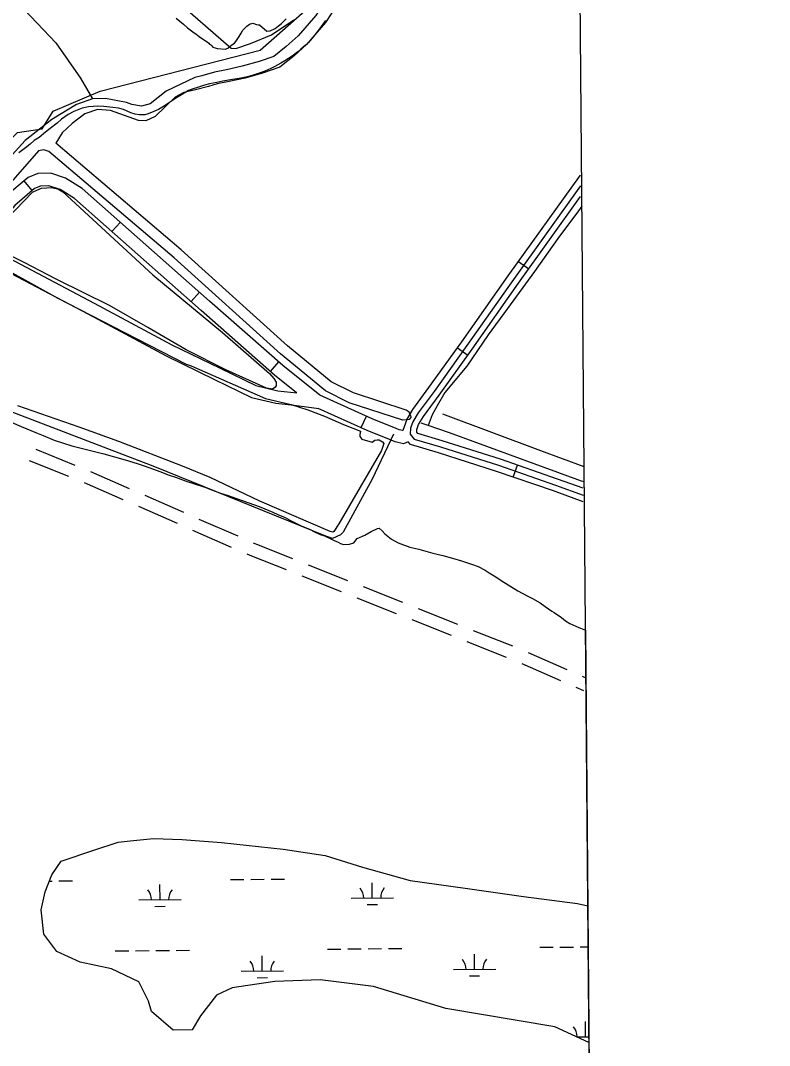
# Model space of a CAD drawing. Extents: x 3567028 to 3605064, y 510945 to 536587.
# Drawn here: x 3572673 to 3574444, y 518099 to 520524 of the extents above; entities that cross this region are included whole.
import ezdxf

# ---------------------------------------------------------------- set-up
doc = ezdxf.new("R2010")
doc.units = 0
for name, color, linetype in [('V-ANNO-SYMB', 7, 'Continuous'), ('V-DTCH-CNTR', 7, 'Continuous'), ('V-ROAD-CNTR', 7, 'Continuous'), ('V-SITE-VEGE', 7, 'Continuous'), ('V-TOPO-SHOR', 7, 'Continuous'), ('V-WETL-SWMP', 7, 'Continuous')]:
    doc.layers.add(name, color=color, linetype=linetype)

msp = doc.modelspace()

# ---------------------------------------------------------------- linework, layer by layer
at = {"layer": 'V-ANNO-SYMB'}
msp.add_lwpolyline([(3573993.8, 520864.2), (3584222.2, 520950.5), (3584258.3, 516664.3), (3574030, 516578.1)], close=True, dxfattribs=at)
at = {"layer": 'V-DTCH-CNTR'}
for points in [[(3572716.9, 520854.4), (3573170.9, 520458.5), (3573181.8, 520458.2), (3573216.3, 520469.7), (3573266.6, 520490.1), (3573318.8, 520526)], [(3573555.2, 519545.1), (3573504.2, 519439.2), (3573435.6, 519313.7), (3573429.2, 519307.6), (3573410.3, 519298.8), (3573394.9, 519303.9), (3572990.7, 519468.5), (3572663, 519593.8), (3572432.2, 519677.6), (3572375.4, 519702.4), (3572366.3, 519713.6), (3572366.7, 519727.5), (3572403.2, 519831.6)], [(3574005.6, 519468.2), (3573903.5, 519505.7), (3573671.2, 519592.7)]]:
    msp.add_lwpolyline(points, dxfattribs=at)
at = {"layer": 'V-ROAD-CNTR'}
for p, q in [((3572700.6, 520121.9), (3572681.1, 520144.7)), ((3573996.2, 520157.1), (3573997, 520156.5)), ((3572889, 520024.6), (3572908.9, 520047.1)), ((3573850.6, 519953.9), (3573875, 519936.4)), ((3573076.3, 519859), (3573096.1, 519881.4)), ((3573706.2, 519749.8), (3573730.6, 519732.3)), ((3573264, 519693.7), (3573283.8, 519716.3)), ((3573478.5, 519560.9), (3573490.7, 519588.3)), ((3572708.6, 519509.6), (3572801.4, 519472.4)), ((3572693.5, 519483.4), (3572786.3, 519446.1)), ((3573838.1, 519443.8), (3573848, 519472.1)), ((3572838.4, 519457.3), (3572930, 519417.1)), ((3572823.4, 519431.1), (3572914.9, 519390.9)), ((3572966.6, 519401), (3573058.2, 519360.8)), ((3572951.6, 519374.8), (3573043.1, 519334.6)), ((3573094.8, 519344.7), (3573186.4, 519304.5)), ((3573079.8, 519318.5), (3573171.3, 519278.3)), ((3573353, 519236.4), (3573445.9, 519199.5)), ((3573337.9, 519210.1), (3573430.8, 519173.2)), ((3573483.1, 519184.7), (3573576, 519147.7)), ((3573468, 519158.4), (3573560.9, 519121.5)), ((3573613.2, 519133), (3573706.1, 519096)), ((3573598.1, 519106.7), (3573691, 519069.7)), ((3573743.2, 519081.2), (3573836.2, 519044.3)), ((3573728.1, 519055), (3573821.1, 519018)), ((3573873.1, 519028.9), (3573964.7, 518988.7)), ((3573858, 519002.7), (3573949.6, 518962.6)), ((3574001.3, 518972.7), (3574009.8, 518968.9)), ((3573986.2, 518946.5), (3574004, 518938.7))]:
    msp.add_line(p, q, dxfattribs=at)
for points in [[(3573577.8, 519554.7), (3573576.1, 519554), (3573568.1, 519556), (3573560.9, 519559), (3573504.8, 519582.1), (3573380.8, 519637.4), (3573292.9, 519708.3), (3573120, 519860.3), (3572818.5, 520127.1), (3572779.3, 520151.4), (3572744.2, 520163), (3572714.1, 520161.9), (3572690.5, 520152.8), (3572638.4, 520108.2)], [(3573577.8, 519554.7), (3573586.9, 519580.8), (3573600.4, 519604), (3573638.7, 519655.5), (3573716.3, 519763.9), (3573826.3, 519920.1), (3573997, 520158.3)], [(3573325.6, 519643.4), (3573273.5, 519685.3), (3573100.2, 519837.8), (3572800.6, 520102.9), (3572766.5, 520124), (3572739.9, 520132.8), (3572720.2, 520132.1), (3572706.1, 520126.6), (3572659.6, 520086.8), (3572580.5, 519995.6)], [(3573997.2, 520132.8), (3573838.6, 519911.4), (3573728.5, 519755.2), (3573650.8, 519646.7), (3573612.9, 519595.8), (3573600.6, 519574.5), (3573595.4, 519559.6), (3573594.4, 519545.7), (3573603.9, 519533.8), (3573665.8, 519515.4), (3573803.3, 519471.7), (3573937.9, 519425.1), (3574003.4, 519401.4)], [(3574003.2, 519417.4), (3573942.9, 519439.2), (3573808, 519486), (3573670.2, 519529.7), (3573612.7, 519546.8), (3573609.8, 519550.5), (3573610.2, 519556.6), (3573614.3, 519568.2), (3573625.5, 519587.5), (3573662.9, 519637.8), (3573740.7, 519746.5), (3573850.8, 519902.7), (3573997.4, 520107.4)], [(3572580, 519995.9), (3572632.5, 519968.9), (3572847.3, 519855.6), (3573030.7, 519757.2), (3573144.6, 519701.4), (3573229.2, 519660.8), (3573281.4, 519648.2), (3573326.2, 519643.5)], [(3572560.8, 519972), (3572618.7, 519942.3), (3572833.2, 519829.2), (3573017, 519730.5), (3573131.5, 519674.4), (3573219.1, 519632.4), (3573276.3, 519618.6), (3573320, 519614), (3573378.4, 519605.9)], [(3573589.9, 519527.2), (3573578.4, 519522.5), (3573558.7, 519527.4), (3573549.5, 519531.2), (3573492.9, 519554.5), (3573376.5, 519606.5)], [(3574003.5, 519385.4), (3573932.9, 519411), (3573798.6, 519457.5), (3573661.4, 519501), (3573595.2, 519520.7), (3573589.9, 519527.2)], [(3573223, 519288.4), (3573231, 519284.9), (3573315.8, 519251.2)], [(3573207.9, 519262.3), (3573219.4, 519257.2), (3573300.7, 519224.9)]]:
    msp.add_lwpolyline(points, dxfattribs=at)
at = {"layer": 'V-SITE-VEGE'}
for p, q in [((3573041.2, 520529.6), (3573058.5, 520515.5)), ((3573058.5, 520515.5), (3573068, 520507.2)), ((3573068, 520507.2), (3573074.2, 520502.5)), ((3573198.8, 520501.4), (3573208.2, 520510.9)), ((3573208.2, 520510.9), (3573214, 520515.3)), ((3573214, 520515.3), (3573222.1, 520517.9)), ((3573222.1, 520517.9), (3573230.6, 520514.9)), ((3573230.6, 520514.9), (3573235.7, 520514.2)), ((3573235.7, 520514.2), (3573238, 520514.1)), ((3573238, 520514.1), (3573255.3, 520498.8)), ((3573274.9, 520505.1), (3573282.5, 520511.2)), ((3573282.5, 520511.2), (3573289.6, 520517.3)), ((3573289.6, 520517.3), (3573300.7, 520528.4)), ((3573394.4, 520524.2), (3573377.8, 520501.2)), ((3573074.2, 520502.5), (3573083.7, 520494.8)), ((3573083.7, 520494.8), (3573087.1, 520492.4)), ((3573087.1, 520492.4), (3573094.9, 520486.5)), ((3573094.9, 520486.5), (3573110.1, 520476.3)), ((3573182.1, 520474.4), (3573189.8, 520486.2)), ((3573189.8, 520486.2), (3573194.6, 520494.1)), ((3573194.6, 520494.1), (3573198.8, 520501.4)), ((3573255.3, 520498.8), (3573263.4, 520499.7)), ((3573263.4, 520499.7), (3573274.9, 520505.1)), ((3573362.4, 520482.2), (3573353.5, 520472.1)), ((3573377.8, 520501.2), (3573362.4, 520482.2)), ((3573110.1, 520476.3), (3573114, 520473.9)), ((3573114, 520473.9), (3573117.9, 520470.4)), ((3573117.9, 520470.4), (3573119.6, 520468.6)), ((3573119.6, 520468.6), (3573123, 520466.3)), ((3573123, 520466.3), (3573125.2, 520463.9)), ((3573125.2, 520463.9), (3573127.4, 520461)), ((3573127.4, 520461), (3573133.1, 520459.7)), ((3573133.1, 520459.7), (3573138.7, 520457.8)), ((3573138.7, 520457.8), (3573156.4, 520456.2)), ((3573156.4, 520456.2), (3573162.8, 520458.9)), ((3573162.8, 520458.9), (3573168.6, 520463.3)), ((3573168.6, 520463.3), (3573172.7, 520466.7)), ((3573172.7, 520466.7), (3573178.5, 520470.5)), ((3573178.5, 520470.5), (3573182.1, 520474.4)), ((3573346.5, 520466), (3573336, 520456.6)), ((3573353.5, 520472.1), (3573346.5, 520466)), ((3573315.5, 520440), (3573298.1, 520429)), ((3573328.4, 520449.9), (3573315.5, 520440)), ((3573336, 520456.6), (3573328.4, 520449.9)), ((3573264.4, 520410.5), (3573250.5, 520404)), ((3573274.3, 520415.3), (3573264.4, 520410.5)), ((3573288.2, 520423.6), (3573274.3, 520415.3)), ((3573298.1, 520429), (3573288.2, 520423.6)), ((3573174, 520384.9), (3573151, 520380.3)), ((3573189.5, 520387.3), (3573174, 520384.9)), ((3573209.6, 520391.3), (3573189.5, 520387.3)), ((3573222.8, 520395), (3573209.6, 520391.3)), ((3573239.6, 520400.3), (3573222.8, 520395)), ((3573250.5, 520404), (3573239.6, 520400.3)), ((3573081.3, 520362.2), (3573070.3, 520358.5)), ((3573091.7, 520365.9), (3573081.3, 520362.2)), ((3573107.8, 520371.2), (3573091.7, 520365.9)), ((3573119.4, 520374.3), (3573107.8, 520371.2)), ((3573137.2, 520377.8), (3573119.4, 520374.3)), ((3573151, 520380.3), (3573137.2, 520377.8)), ((3573041.9, 520341.5), (3573025.5, 520329.9)), ((3573053.5, 520348.6), (3573041.9, 520341.5)), ((3573070.3, 520358.5), (3573053.5, 520348.6)), ((3572818.8, 520317.1), (3572798.6, 520309.1)), ((3572833.2, 520320.2), (3572818.8, 520317.1)), ((3572855.5, 520321.3), (3572833.2, 520320.2)), ((3572869.8, 520320.9), (3572855.5, 520321.3)), ((3572890.9, 520318.7), (3572869.8, 520320.9)), ((3572904.5, 520316.6), (3572890.9, 520318.7)), ((3572916.5, 520313.4), (3572904.5, 520316.6)), ((3572934, 520306.1), (3572916.5, 520313.4)), ((3572998.8, 520313.5), (3572988.4, 520308.6)), ((3573014.5, 520322.8), (3572998.8, 520313.5)), ((3573025.5, 520329.9), (3573014.5, 520322.8)), ((3572769.5, 520290.4), (3572759.5, 520281.6)), ((3572785.8, 520302), (3572769.5, 520290.4)), ((3572798.6, 520309.1), (3572785.8, 520302)), ((3572943.6, 520302.9), (3572934, 520306.1)), ((3572953.9, 520301), (3572943.6, 520302.9)), ((3572966.5, 520301.2), (3572953.9, 520301)), ((3572974.5, 520303.3), (3572966.5, 520301.2)), ((3572988.4, 520308.6), (3572974.5, 520303.3)), ((3572743.2, 520268.3), (3572732.1, 520260)), ((3572759.5, 520281.6), (3572743.2, 520268.3)), ((3572705.2, 520240.1), (3572695.3, 520231.8)), ((3572716.9, 520247.2), (3572705.2, 520240.1)), ((3572732.1, 520260), (3572716.9, 520247.2)), ((3572684.2, 520223), (3572669, 520211.4)), ((3572695.3, 520231.8), (3572684.2, 520223)), ((3572650.9, 519573.7), (3572674, 519563.9)), ((3572674, 519563.9), (3572710.8, 519548.7)), ((3572710.8, 519548.7), (3572726.1, 519542)), ((3572726.1, 519542), (3572752.7, 519531.5)), ((3572752.7, 519531.5), (3572774.2, 519524.1)), ((3572774.2, 519524.1), (3572794, 519517.9)), ((3572794, 519517.9), (3572825.3, 519510.2)), ((3572825.3, 519510.2), (3572848, 519504.4)), ((3572848, 519504.4), (3572869.6, 519499.3)), ((3572869.6, 519499.3), (3572920.1, 519484.8)), ((3572920.1, 519484.8), (3572948.4, 519476)), ((3572948.4, 519476), (3572964.9, 519470.4)), ((3572964.9, 519470.4), (3572987.5, 519463)), ((3572987.5, 519463), (3573002.3, 519457.4)), ((3573002.3, 519457.4), (3573024.3, 519448.8)), ((3573024.3, 519448.8), (3573039.6, 519443.8)), ((3573039.6, 519443.8), (3573064.6, 519434.6)), ((3573064.6, 519434.6), (3573081.6, 519429)), ((3573081.6, 519429), (3573108.8, 519419.7)), ((3573108.8, 519419.7), (3573126.9, 519412.9)), ((3573126.9, 519412.9), (3573146.1, 519406.1)), ((3573146.1, 519406.1), (3573163.7, 519400.5)), ((3573163.7, 519400.5), (3573172.8, 519396.8)), ((3573172.8, 519396.8), (3573236.8, 519374.5)), ((3573236.8, 519374.5), (3573250.4, 519369)), ((3573250.4, 519369), (3573269.6, 519360.5)), ((3573269.6, 519360.5), (3573281.4, 519355.6)), ((3573281.4, 519355.6), (3573298.4, 519348.3)), ((3573298.4, 519348.3), (3573309.7, 519342.3)), ((3573309.7, 519342.3), (3573337.9, 519327.8)), ((3573337.9, 519327.8), (3573356.6, 519320.5)), ((3573356.6, 519320.5), (3573368.4, 519314.4)), ((3573502.2, 519315.4), (3573517.3, 519322.5)), ((3573517.3, 519322.5), (3573520.7, 519322.9)), ((3573520.7, 519322.9), (3573528, 519316.4)), ((3573368.4, 519314.4), (3573381.4, 519308.3)), ((3573381.4, 519308.3), (3573391.6, 519304.6)), ((3573391.6, 519304.6), (3573406.8, 519298)), ((3573406.8, 519298), (3573414.7, 519293.7)), ((3573414.7, 519293.7), (3573423.8, 519290.1)), ((3573460.9, 519288.5), (3573469.2, 519298.6)), ((3573469.2, 519298.6), (3573487.1, 519306.1)), ((3573487.1, 519306.1), (3573502.2, 519315.4)), ((3573528, 519316.4), (3573534.1, 519310)), ((3573534.1, 519310), (3573549.8, 519297)), ((3573549.8, 519297), (3573566.1, 519288.6)), ((3573423.8, 519290.1), (3573429.4, 519286.5)), ((3573429.4, 519286.5), (3573434, 519285.2)), ((3573434, 519285.2), (3573437.4, 519284)), ((3573437.4, 519284), (3573451.1, 519284.8)), ((3573451.1, 519284.8), (3573460.9, 519288.5)), ((3573566.1, 519288.6), (3573593.3, 519278.1)), ((3573593.3, 519278.1), (3573614.9, 519273)), ((3573614.9, 519273), (3573647.8, 519264.1)), ((3573647.8, 519264.1), (3573671.7, 519258.3)), ((3573671.7, 519258.3), (3573694.4, 519252)), ((3573694.4, 519252), (3573715.4, 519245.7)), ((3573715.4, 519245.7), (3573741.4, 519237)), ((3573741.4, 519237), (3573755, 519232.1)), ((3573755, 519232.1), (3573772, 519223.6)), ((3573772, 519223.6), (3573781.5, 519217.6)), ((3573781.5, 519217.6), (3573796.7, 519207.5)), ((3573796.7, 519207.5), (3573809.6, 519199.1)), ((3573809.6, 519199.1), (3573849, 519174.7)), ((3573849, 519174.7), (3573871, 519163.2)), ((3573871, 519163.2), (3573883.4, 519156.6)), ((3573883.4, 519156.6), (3573902, 519146.4)), ((3573902, 519146.4), (3573913.8, 519138)), ((3573913.8, 519138), (3573929.5, 519126.8)), ((3573929.5, 519126.8), (3573934.5, 519123.8)), ((3573934.5, 519123.8), (3573951.9, 519111.3)), ((3573951.9, 519111.3), (3573962, 519103.6)), ((3573962, 519103.6), (3573971.6, 519097.6)), ((3573971.6, 519097.6), (3573993.1, 519087.9)), ((3573993.1, 519087.9), (3574008.9, 519081.7)), ((3574008.9, 519081.7), (3574027.4, 516887.1))]:
    msp.add_line(p, q, dxfattribs=at)
at = {"layer": 'V-TOPO-SHOR'}
for points in [[(3571197.8, 519987.6), (3571706.4, 519953.3), (3571922, 519889.1), (3572262.6, 519916.1), (3572354.1, 519958.5), (3572665.8, 520259.3), (3572723.8, 520268.1), (3572750, 520309.9), (3572860.8, 520357.2), (3573239.5, 520453.9), (3573378.6, 520577.1), (3573531.3, 520823.2), (3573900.2, 521228.5)], [(3572453, 521099.5), (3572413.9, 521032.2), (3572403.8, 520999.8), (3572402.6, 520957.9), (3572409.3, 520917.3), (3572422.1, 520871.9), (3572448.8, 520826.1), (3572519.7, 520743.4), (3572564.8, 520687.8), (3572615.9, 520622.8), (3572667.2, 520565.5), (3572756.4, 520471.4), (3572814.7, 520387.5), (3572842.9, 520338.6)], [(3573484.5, 520762), (3573408.9, 520595.6), (3573371.1, 520536.2), (3573329.1, 520487.6), (3573301.4, 520462.8), (3573271.8, 520439), (3573236.9, 520426.9), (3573197, 520415.8), (3573160.1, 520407.6), (3573131.5, 520402.1), (3573101.3, 520393.4), (3573084.9, 520389), (3573017.5, 520357.2)], [(3573510.5, 520750.2), (3573434.1, 520582), (3573394.1, 520519.1), (3573349.5, 520467.5), (3573319.9, 520441), (3573285.9, 520413.6), (3573245.4, 520399.7), (3573204, 520388.1), (3573165.9, 520379.6), (3573138.2, 520374.3), (3573117.7, 520368.4)], [(3573117.7, 520368.4), (3573086.4, 520360.4), (3573059.3, 520353.5), (3573038.8, 520342.7)], [(3573017.5, 520357.2), (3572979.4, 520327.2), (3572959, 520321.5), (3572935.8, 520325.2), (3572923.5, 520330.2), (3572874, 520339.3), (3572842.9, 520338.6), (3572805.3, 520325.6), (3572746.9, 520289.9), (3572683.4, 520240.3)], [(3573038.8, 520342.7), (3572991, 520297.3), (3572969, 520287), (3572951.9, 520287.5), (3572885.7, 520311), (3572854.7, 520313.4), (3572824.9, 520303.3), (3572794.8, 520280.8), (3572770.9, 520258.1), (3572756.2, 520233.7)], [(3572683.4, 520240.3), (3572468.8, 520003.5), (3572394.7, 519924.4), (3572355.7, 519892.8), (3572337.1, 519882.5), (3572311.6, 519875.6), (3572297.6, 519872.2), (3572242.9, 519865.7), (3572099.2, 519890.1), (3571745.4, 519973.8)], [(3572715.4, 520216.1), (3572502.2, 519973.2), (3572425.5, 519891.3), (3572381, 519855.2), (3572354.2, 519840.4), (3572322.9, 519831.9), (3572305.7, 519827.7), (3572241.8, 519820.1), (3572090.2, 519845.9), (3571735, 519930)], [(3572739.9, 520214.5), (3572727.6, 520217.9), (3572715.4, 520216.1)], [(3573576.9, 519578.5), (3573450.3, 519619.8), (3573393.9, 519648.1), (3573287.9, 519735.4), (3573035.9, 519962.9), (3572739.9, 520214.5)], [(3573584.7, 519602.5), (3573459.9, 519643.1), (3573407.8, 519669.3), (3573304.4, 519754.5), (3573052.5, 519981.8), (3572756.2, 520233.7)], [(3572641.3, 520055.7), (3572701.3, 520117.8), (3572711.5, 520123), (3572722.5, 520127.4), (3572735, 520128.6), (3572745.1, 520129.1), (3572761.3, 520126.3), (3572772.8, 520119), (3572985.9, 519922.2), (3573150.8, 519785.7), (3573261.7, 519688.8), (3573272.2, 519676.8), (3573277.4, 519668.1), (3573277.2, 519659.6), (3573274, 519655.8), (3573268.5, 519652.1), (3573254.5, 519654), (3573158.6, 519697.7), (3573064.3, 519745.3), (3572974, 519798.2), (3572882.9, 519849.6), (3572760.2, 519910.4), (3572757.2, 519912)], [(3574000.4, 520085.1), (3573992.4, 520073.5), (3573943.9, 520008.8), (3573888.4, 519930.7), (3573824.1, 519843.1), (3573779.1, 519780.3), (3573728.4, 519706), (3573676.1, 519643.8), (3573658.5, 519612.7), (3573646.2, 519591.1), (3573637, 519565.7)], [(3572757.2, 519912), (3572681.3, 519951.3), (3572627.6, 519978.4)], [(3572588.3, 519962.3), (3572761.4, 519867.6), (3572918.5, 519785.7), (3573064.9, 519711.1), (3573076.5, 519706.9)], [(3573076.5, 519706.9), (3573252.3, 519630), (3573312.6, 519615.9), (3573352.6, 519603.2), (3573391.8, 519588.2), (3573436.4, 519568.3), (3573477.1, 519552.5), (3573475.4, 519544.8), (3573475.2, 519540.1), (3573479.7, 519533.8), (3573504.4, 519526.9), (3573510.7, 519531.4), (3573516.2, 519532), (3573520.9, 519531.9), (3573528.5, 519527), (3573532.3, 519523), (3573526.4, 519506.9), (3573425.4, 519333.2), (3573414.1, 519314.9), (3573411.7, 519313.4), (3573404.8, 519315.1), (3573238.9, 519387.1), (3573121.5, 519443.1), (3573056.1, 519469.7), (3572905.4, 519528.1), (3572811.5, 519561.7), (3572666.8, 519612.2)], [(3573596.7, 519586.6), (3573591.9, 519580.5), (3573576.9, 519578.5)], [(3573596.7, 519586.6), (3573592.3, 519597.6), (3573584.7, 519602.5)], [(3574005.9, 519432.3), (3573999.7, 519434.5), (3573687.3, 519548.5), (3573637, 519565.7), (3573620.2, 519571.4)]]:
    msp.add_lwpolyline(points, dxfattribs=at)
at = {"layer": 'V-WETL-SWMP'}
for p, q in [((3572846.5, 518560.8), (3572903.8, 518580)), ((3572903.8, 518580), (3572932, 518582.9)), ((3572932, 518582.9), (3572986.9, 518588.4)), ((3572986.9, 518588.4), (3573054.7, 518586)), ((3573054.7, 518586), (3573148, 518579.3)), ((3573148, 518579.3), (3573294, 518563.7)), ((3572768.9, 518534.8), (3572846.5, 518560.8)), ((3573294, 518563.7), (3573393.4, 518548.3)), ((3573393.4, 518548.3), (3573481.8, 518521)), ((3572746.8, 518503), (3572768.9, 518534.8)), ((3573481.8, 518521), (3573594.5, 518489.4)), ((3572730.9, 518462.5), (3572746.8, 518503)), ((3573217.3, 518492), (3573249.3, 518492.3)), ((3573265.3, 518492.4), (3573297.3, 518492.7)), ((3572740.9, 518488), (3572747.4, 518488)), ((3572763.4, 518488.2), (3572795.4, 518488.4)), ((3573002.7, 518443.8), (3573002.4, 518479.8)), ((3573169.3, 518491.6), (3573201.3, 518491.9)), ((3573504.6, 518448), (3573504.3, 518484)), ((3573594.5, 518489.4), (3573724.6, 518471)), ((3573724.6, 518471), (3573862.6, 518451.4)), ((3572721.3, 518420.3), (3572730.9, 518462.5)), ((3572952.7, 518443.3), (3573052.7, 518444.2)), ((3573454.6, 518447.6), (3573554.6, 518448.4)), ((3573862.6, 518451.4), (3573990.1, 518435.3)), ((3572728.2, 518362.3), (3572721.3, 518420.3)), ((3572990.8, 518428.2), (3573014.8, 518428.4)), ((3573492.7, 518432.5), (3573516.7, 518432.7)), ((3573990.1, 518435.3), (3574014.4, 518429.5)), ((3574014.4, 518429.5), (3574017.1, 518106.4)), ((3572758.4, 518321.7), (3572728.2, 518362.3)), ((3572896.8, 518322.8), (3572928.8, 518323.1)), ((3572944.8, 518323.2), (3572976.8, 518323.5)), ((3572992.8, 518323.6), (3573024.8, 518323.9)), ((3573040.8, 518324), (3573072.8, 518324.3)), ((3573398.7, 518327), (3573430.7, 518327.3)), ((3573446.7, 518327.4), (3573478.7, 518327.7)), ((3573494.7, 518327.8), (3573526.7, 518328.1)), ((3573542.7, 518328.2), (3573574.7, 518328.5)), ((3573900.6, 518331.3), (3573932.6, 518331.5)), ((3573948.6, 518331.7), (3573980.6, 518331.9)), ((3573996.6, 518332.1), (3574015.2, 518332.2)), ((3572814, 518296.3), (3572758.4, 518321.7)), ((3573244.6, 518275), (3573244.3, 518311)), ((3573746.5, 518279.2), (3573746.2, 518315.2)), ((3572887.9, 518280.5), (3572814, 518296.3)), ((3572952.3, 518249.6), (3572887.9, 518280.5)), ((3573194.6, 518274.6), (3573294.6, 518275.4)), ((3573696.5, 518278.8), (3573796.5, 518279.6)), ((3572975.5, 518203.9), (3572952.3, 518249.6)), ((3573274.5, 518250.1), (3573173.3, 518235.3)), ((3573232.7, 518259.4), (3573256.7, 518259.6)), ((3573381.8, 518254.6), (3573274.5, 518250.1)), ((3573507.7, 518238.5), (3573381.8, 518254.6)), ((3573734.6, 518263.7), (3573758.6, 518263.9)), ((3573173.3, 518235.3), (3573136.2, 518217.7)), ((3573678.8, 518186.7), (3573507.7, 518238.5)), ((3572982.9, 518179.8), (3572975.5, 518203.9)), ((3573136.2, 518217.7), (3573098.8, 518169.3)), ((3573033.7, 518135), (3572982.9, 518179.8)), ((3573936.7, 518143.2), (3573678.8, 518186.7)), ((3573098.8, 518169.3), (3573078.8, 518135.9)), ((3574009.3, 518119.6), (3574008.9, 518155.6)), ((3573078.8, 518135.9), (3573033.7, 518135)), ((3574017.1, 518106.4), (3573936.7, 518143.2)), ((3573988.8, 518119.4), (3574017, 518119.6))]:
    msp.add_line(p, q, dxfattribs=at)
for centre, start, end in [((3573449.3, 518448), 359.7115, 41.2552), ((3573559.8, 518448.9), 139.7115, 181.2552), ((3572947.4, 518443.8), 359.7115, 41.2552), ((3573057.9, 518444.7), 139.7115, 181.2552), ((3573189.3, 518275), 359.7115, 41.2552), ((3573299.8, 518275.9), 139.7115, 181.2552), ((3573691.2, 518279.2), 359.7115, 41.2552), ((3573801.7, 518280.2), 139.7115, 181.2552), ((3573954, 518119.6), 359.7115, 41.2552)]:
    msp.add_arc(centre, 35.2, start, end, dxfattribs=at)

doc.saveas('drawing.dxf')
